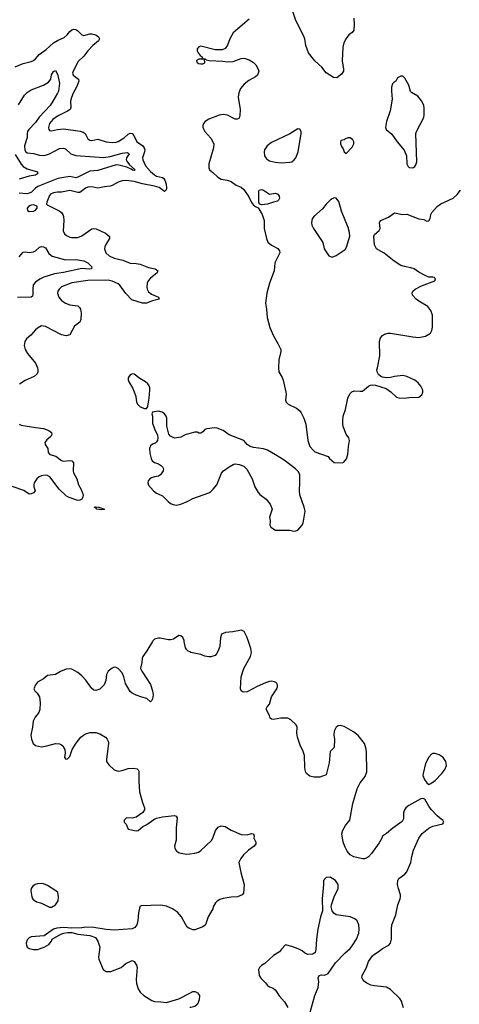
# Model space of a CAD drawing. Header units: inches. Extents: x 2001573 to 2220545, y 644482 to 846830.
# Tile 720 of 755: x 2158315 to 2162671, y 796404 to 806159. Entities that reach past the tile are written whole.
import ezdxf

# ---------------------------------------------------------------- set-up
doc = ezdxf.new("R2010")
doc.units = ezdxf.units.IN
doc.header["$MEASUREMENT"] = 0
for name, color, linetype in [('C1759', 7, 'Continuous'), ('C1769', 7, 'Continuous'), ('C1850', 7, 'Continuous'), ('C1860', 7, 'Continuous')]:
    doc.layers.add(name, color=color, linetype=linetype)

msp = doc.modelspace()

# ---------------------------------------------------------------- linework, layer by layer
at = {"layer": 'C1759', "color": 5, "elevation": 420}
for points in [[(2159631, 800000), (2159574.4, 799905.6), (2159534.8, 799850), (2159526.8, 799830), (2159524, 799790), (2159513.7, 799746.3), (2159513.4, 799730), (2159523.4, 799703.4), (2159610, 799571), (2159630.6, 799510), (2159636, 799470), (2159630.9, 799429.1), (2159622, 799410), (2159610, 799402), (2159575.5, 799435.5), (2159526.5, 799446.5), (2159470, 799467.6), (2159430, 799486.9), (2159410, 799504.7), (2159363.3, 799583.3), (2159347, 799647), (2159330, 799689.3), (2159290.8, 799730.8), (2159270, 799741.6), (2159250, 799742.9), (2159230, 799735.1), (2159190, 799706), (2159175.3, 799670), (2159169, 799611), (2159151.7, 799568.3), (2159110, 799526.6), (2159070, 799512.3), (2159050, 799518), (2159030, 799532.7), (2158970, 799616.2), (2158930, 799659.7), (2158890, 799690.9), (2158830, 799724), (2158810, 799728), (2158775.6, 799724.4), (2158718.8, 799701.2), (2158670, 799672.7), (2158590, 799662.7), (2158550, 799629.2), (2158490, 799595.3), (2158471, 799570), (2158456, 799530), (2158466, 799510), (2158487.9, 799487.9), (2158510, 799451.3), (2158518, 799390), (2158513.7, 799326.3), (2158505.2, 799294.8), (2158466.8, 799250), (2158447.3, 799210), (2158442, 799150), (2158426, 799070), (2158432.4, 799030), (2158448.8, 798988.8), (2158470, 798968.2), (2158530, 798956.5), (2158585.1, 798965.1), (2158670, 798988.7), (2158710, 798983.1), (2158730, 798974.9), (2158743.7, 798963.7), (2158763, 798930), (2158765.2, 798894.8), (2158758, 798850), (2158772, 798832), (2158790, 798836), (2158810, 798858), (2158836.2, 798930), (2158873, 798990), (2158919.7, 799050), (2158958.6, 799081.4), (2159010, 799097.8), (2159070, 799098.2), (2159110, 799085.2), (2159164.2, 799050), (2159183.1, 799030), (2159192.9, 799010), (2159194.6, 798990), (2159174.4, 798830), (2159175.5, 798810), (2159197, 798777), (2159250, 798728), (2159290, 798713), (2159330, 798720.5), (2159390, 798740.4), (2159443.8, 798743.8), (2159477.3, 798737.3), (2159488.3, 798728.3), (2159493.8, 798713.8), (2159495.3, 798610), (2159503.1, 798510), (2159530, 798402), (2159550.6, 798350), (2159550.8, 798330), (2159535.2, 798304.8), (2159470, 798259), (2159430, 798249.2), (2159374, 798250), (2159351.3, 798230), (2159351.3, 798210), (2159371, 798190), (2159390, 798141), (2159470, 798124), (2159490, 798127.3), (2159534.5, 798165.5), (2159574.5, 798185.5), (2159644.2, 798235.8), (2159670, 798248), (2159730, 798260.5), (2159850, 798274), (2159866.8, 798266.8), (2159874, 798250), (2159866, 798150), (2159863.8, 798030), (2159848, 797970), (2159850.4, 797950.4), (2159866.6, 797926.6), (2159889.1, 797909.1), (2159910, 797900.3), (2159970, 797893.1), (2160000, 797896.2)], [(2160000, 799896.3), (2159983.8, 799903.8), (2159970, 799915.1), (2159956.9, 799936.9), (2159945.4, 800000)], [(2160000, 797154.5), (2159990, 797158.4), (2159975.1, 797170), (2159960.9, 797190), (2159918.4, 797270), (2159877.6, 797317.6), (2159829.4, 797350), (2159770, 797375.4), (2159710, 797386.6), (2159519.6, 797380.4), (2159506.4, 797373.6), (2159490.7, 797310), (2159484.7, 797235.3), (2159474, 797190), (2159454, 797166), (2159430, 797152), (2159250, 797139.3), (2159170, 797144.5), (2159050, 797166), (2158970, 797169.2), (2158930, 797162.7), (2158830, 797157.2), (2158750, 797166), (2158682, 797158), (2158651.1, 797148.9), (2158557.3, 797082.7), (2158430, 797072.3), (2158410, 797061.2), (2158390, 797044), (2158377.3, 797010), (2158380.7, 796990), (2158390, 796971.3), (2158410, 796957.3), (2158450, 796948.5), (2158491.5, 796948.5), (2158558, 796970), (2158603.2, 796996.8), (2158628.7, 797030), (2158638, 797050), (2158722, 797098), (2158751.9, 797108.1), (2158790, 797114.8), (2158830, 797114.8), (2158890, 797098.8), (2159010, 797087.3), (2159067.1, 797067.1), (2159090.5, 797030.5), (2159108, 796970), (2159096.4, 796870), (2159098.4, 796850), (2159140.7, 796750), (2159170, 796730.5), (2159219, 796730), (2159321.2, 796770), (2159365.2, 796810), (2159430, 796838.8), (2159450, 796826.8), (2159471.7, 796791.7), (2159479.5, 796770), (2159469.1, 796649.1), (2159471.8, 796610), (2159490, 796557.3), (2159510, 796526), (2159545.5, 796490), (2159623, 796443), (2159650, 796433.4), (2159714, 796430), (2159770, 796420.7), (2159890, 796457.1), (2160000, 796516.1)]]:
    msp.add_lwpolyline(points, dxfattribs=at)
msp.add_lwpolyline([(2158530, 797601.3), (2158490, 797596.3), (2158466.8, 797590), (2158444.8, 797575.2), (2158428, 797550), (2158426, 797530), (2158434.8, 797470), (2158445.2, 797445.2), (2158481.1, 797421.1), (2158530, 797404.9), (2158610, 797366), (2158630, 797366), (2158669, 797390), (2158695.1, 797430), (2158699.3, 797470), (2158691.5, 797511.5), (2158673.2, 797530), (2158590, 797582.9), (2158550, 797598.7)], close=True, dxfattribs=at)
at = {"layer": 'C1769', "color": 5}
for points, elevation in [([(2160301.9, 800000), (2160299.2, 799950), (2160279.1, 799900.9), (2160264.6, 799875.4), (2160250, 799861.1), (2160208.1, 799848.1), (2160190, 799846.6), (2160150, 799853.3), (2160109.6, 799869.6), (2160011.2, 799891.2), (2160000, 799896.3)], 420), ([(2162118, 796370), (2162096.4, 796436.4), (2162081.8, 796461.8), (2161990, 796552), (2161950, 796573.6), (2161830, 796586.6), (2161795.4, 796595.4), (2161754.5, 796614.5), (2161730.9, 796630.9), (2161715.1, 796650), (2161706.3, 796670), (2161706.6, 796690), (2161752.3, 796767.7), (2161771.8, 796830), (2161810, 796883.7), (2161830, 796902.3), (2161875.6, 796930), (2161910, 796957.6), (2161971.1, 796988.9), (2161989.7, 797010.3), (2161998, 797050), (2161998.3, 797150), (2162003.5, 797190), (2162043, 797290), (2162060.7, 797390), (2162083.7, 797450), (2162086.6, 797470), (2162086.6, 797490), (2162066.6, 797550), (2162059.3, 797590), (2162062.7, 797630), (2162070, 797650.8), (2162130, 797694.8), (2162150, 797718), (2162189.4, 797810), (2162199.5, 797870), (2162216.2, 797930), (2162269.3, 798050), (2162303.3, 798096.7), (2162369.6, 798150.4), (2162410, 798170.6), (2162508.7, 798191.3), (2162518, 798210), (2162508.9, 798228.9), (2162490, 798239), (2162451.7, 798271.7), (2162392.7, 798332.7), (2162367.2, 798367.2), (2162330, 798435.3), (2162310, 798442.7), (2162290, 798439.5), (2162170, 798374.3), (2162140.4, 798350), (2162126.7, 798330), (2162117.4, 798302.6), (2162116.7, 798243.3), (2162105.3, 798214.7), (2162010.8, 798150), (2161950, 798097), (2161910.4, 798069.6), (2161904.6, 798050), (2161876.2, 798003.8), (2161801.3, 797898.7), (2161770, 797864.7), (2161750, 797851.2), (2161730, 797845.1), (2161710, 797846), (2161625.3, 797865.3), (2161590, 797886.3), (2161560, 797920), (2161539.4, 797959.4), (2161520.9, 798010), (2161508.2, 798091.8), (2161518, 798130), (2161544.6, 798175.4), (2161585.8, 798230), (2161614.7, 798394.8), (2161659.5, 798540.5), (2161690, 798598), (2161738.8, 798661.2), (2161754, 798706), (2161749.6, 798910), (2161745.6, 798945.6), (2161730, 798989), (2161667.2, 799067.2), (2161622.5, 799102.5), (2161530, 799157.6), (2161490, 799167.3), (2161470, 799164.5), (2161450.4, 799149.6), (2161430.7, 799110), (2161428, 799070), (2161434, 799030), (2161430.8, 798950), (2161391.3, 798908.7), (2161382.8, 798797.2), (2161350, 798678), (2161290, 798654), (2161230, 798653.2), (2161190, 798665.2), (2161155.3, 798690), (2161145.2, 798710), (2161141.2, 798750), (2161138, 798870), (2161125.2, 798910), (2161092.3, 798970), (2161066.6, 799050), (2161062, 799090), (2161062.9, 799150), (2161054.5, 799174.5), (2161001.2, 799221.2), (2160970, 799238), (2160900.9, 799239.1), (2160830, 799226), (2160809.3, 799229.3), (2160798, 799238), (2160790, 799266), (2160760.4, 799320.4), (2160758, 799330), (2160768, 799350), (2160790, 799378), (2160809.6, 799450.3), (2160862.7, 799530), (2160869, 799550), (2160868.9, 799568.9), (2160858, 799590), (2160840.4, 799600.4), (2160810, 799604), (2160790, 799601.2), (2160750, 799589.3), (2160666.2, 799553.8), (2160570, 799501.2), (2160530, 799496), (2160509.2, 799510), (2160502.7, 799530), (2160509.2, 799650), (2160536, 799730), (2160602.9, 799850), (2160611.3, 799890), (2160606, 799930), (2160581.3, 800000)], 420), ([(2160000, 797896.2), (2160050, 797901.3), (2160086.9, 797913.1), (2160110, 797927.2), (2160214.3, 798025.7), (2160227.6, 798050), (2160253.6, 798126.4), (2160281.6, 798158.4), (2160310, 798173.4), (2160350, 798166.4), (2160410, 798128.7), (2160510, 798084.9), (2160570, 798083), (2160610, 798096.3), (2160630, 798093.4), (2160637.3, 798070), (2160634.8, 798050), (2160656, 798010), (2160655.3, 797995.3), (2160637.3, 797970), (2160580.7, 797930), (2160533.7, 797886.3), (2160506, 797850), (2160487.3, 797810), (2160506, 797710), (2160538, 797590), (2160533.2, 797506.8), (2160518, 797490), (2160471.3, 797470), (2160410, 797466.6), (2160330, 797452.3), (2160298, 797442), (2160270, 797426), (2160254, 797410), (2160230.7, 797370), (2160227.3, 797350), (2160182, 797270), (2160159.9, 797200.1), (2160152.1, 797187.9), (2160130, 797172.3), (2160050, 797143.5), (2160030, 797142.6), (2160000, 797154.5)], 420), ([(2161190, 796314), (2161238.7, 796490), (2161273.3, 796570), (2161278, 796630), (2161273.6, 796666.4), (2161282, 796690), (2161303.7, 796696.3), (2161330, 796693), (2161350, 796698.4), (2161370, 796710.6), (2161444.2, 796815.8), (2161536.2, 796910), (2161590, 796958), (2161610, 796983), (2161651.3, 797050), (2161675.1, 797110), (2161679.6, 797150), (2161673.6, 797190), (2161657, 797230), (2161636, 797250), (2161590, 797271.6), (2161451.7, 797291.7), (2161427.9, 797307.9), (2161412.3, 797330), (2161400.9, 797370), (2161402.7, 797390), (2161432.3, 797470), (2161469.3, 797550), (2161471.8, 797570), (2161469.3, 797590), (2161445.2, 797630), (2161390, 797665.2), (2161350, 797662), (2161324.7, 797630), (2161326, 797590), (2161310.7, 797449.3), (2161315.5, 797330), (2161296.3, 797270), (2161270.4, 797150), (2161255.5, 797050), (2161250.5, 796949.5), (2161241, 796919), (2161218.8, 796901.2), (2161170, 796899), (2161135.5, 796915.5), (2161113.8, 796933.8), (2161074.5, 796954.5), (2161010, 796977.6), (2160950, 796992.7), (2160908.1, 796951.9), (2160890, 796924.5), (2160830, 796889.4), (2160744, 796810), (2160710, 796789.4), (2160690.6, 796770), (2160681.6, 796750), (2160686.4, 796690), (2160702.8, 796662.8), (2160750, 796617.3), (2160770.4, 796590.4), (2160790, 796577.3), (2160825.8, 796565.8), (2160850, 796542.8), (2160886.9, 796486.9), (2160937.3, 796430), (2160972.7, 796372.7)], 440), ([(2160000, 796516.1), (2160030, 796532.2), (2160052.2, 796532.2), (2160077.3, 796517.3), (2160094.9, 796490), (2160094, 796450), (2160075.1, 796404.9), (2160050, 796383.7), (2160010, 796372), (2160000, 796373.3)], 420)]:
    msp.add_lwpolyline(points, dxfattribs=dict(at, elevation=elevation))
at = {"layer": 'C1769', "color": 5, "elevation": 420}
msp.add_lwpolyline([(2162430, 798889.4), (2162410, 798889.3), (2162396.3, 798883.7), (2162368.3, 798851.7), (2162337.3, 798790), (2162311, 798691), (2162310.8, 798670), (2162327.3, 798630), (2162350, 798598), (2162370, 798582), (2162390, 798591), (2162430, 798622), (2162496.2, 798690), (2162527.3, 798730), (2162542.4, 798770), (2162536.9, 798810), (2162511.8, 798850), (2162470, 798875.6)], close=True, dxfattribs=at)
at = {"layer": 'C1850', "color": 5}
for points, elevation in [([(2158270, 805691.8), (2158350, 805723.1), (2158430, 805745.3), (2158450, 805754.9), (2158470, 805770.3), (2158507.1, 805812.9), (2158577.5, 805862.5), (2158649, 805930), (2158690, 805953.9), (2158757, 805983), (2158786, 806010), (2158810, 806043.1), (2158830, 806058), (2158850, 806064), (2158870, 806060.9), (2158890, 806048.8), (2158930, 806010.3), (2158950, 806002.7), (2159010, 806018.3), (2159030, 806018.5), (2159070, 806007.1), (2159096.5, 805990), (2159104.5, 805970), (2159095.7, 805950), (2159038.5, 805901.5), (2158989.8, 805850.2), (2158950, 805795.7), (2158894.5, 805745.5), (2158846.2, 805650), (2158839.2, 805630), (2158844.6, 805610), (2158898.4, 805570), (2158901.3, 805550), (2158877.3, 805490), (2158844, 805430), (2158829.5, 805389.5), (2158819.4, 805350), (2158821.7, 805290), (2158815.8, 805270), (2158790, 805251.8), (2158690, 805204), (2158643.2, 805170), (2158609.3, 805130), (2158599, 805090), (2158603.1, 805070), (2158610, 805062.4), (2158630, 805058.3), (2158690, 805071.3), (2158750, 805075.8), (2158914.9, 805054.9), (2158945, 805045), (2158964.6, 805030), (2158990, 804978), (2159010, 804963.6), (2159030, 804961.3), (2159090, 804976.5), (2159170.2, 804950.2), (2159230, 804942.2), (2159270, 804944.9), (2159290, 804952.7), (2159350, 804987.4), (2159390, 805024.6), (2159410, 805033.1), (2159430, 805032.4), (2159447.2, 805010), (2159475.6, 804950), (2159531.6, 804911.6), (2159549.3, 804890), (2159553.7, 804870), (2159550.1, 804850), (2159530.2, 804790), (2159534.2, 804770), (2159562.4, 804710), (2159610, 804654.5), (2159650, 804623.1), (2159670, 804609.6), (2159730, 804593.9), (2159744, 804584), (2159754.1, 804570), (2159766, 804530), (2159770.1, 804490), (2159766.8, 804473.2), (2159750, 804456.2), (2159695.5, 804495.5), (2159651, 804511), (2159531.3, 804531.3), (2159450, 804555.4), (2159370, 804564.5), (2159330, 804563.5), (2159290.2, 804549.8), (2159230, 804515.8), (2159210, 804509.7), (2159156, 804504), (2159090, 804489.7), (2159030, 804503.5), (2158990, 804499.7), (2158965.5, 804490), (2158924.8, 804455.2), (2158910, 804447.8), (2158890, 804446.9), (2158810, 804465.1), (2158730, 804448.7), (2158690, 804449.8), (2158650, 804444.2), (2158620.4, 804430), (2158610, 804418.4), (2158583, 804350), (2158581, 804330), (2158585.8, 804325.8), (2158705.9, 804265.9), (2158728.1, 804248.1), (2158742, 804230), (2158748.9, 804210), (2158751.3, 804170), (2158746.5, 804066.5), (2158758, 804038), (2158779.2, 804019.2), (2158810, 804004.9), (2158830, 804001.3), (2158890, 804001.7), (2158930, 804018.3), (2159030, 804086.3), (2159050, 804091.7), (2159072, 804088), (2159165, 804044.9), (2159204, 804010), (2159203, 803990), (2159166.7, 803930), (2159158, 803910), (2159156.5, 803890), (2159169.4, 803849.4), (2159200, 803820), (2159250, 803795.4), (2159335.6, 803775.6), (2159410, 803748), (2159470, 803744.6), (2159510, 803735.2), (2159590, 803705.2), (2159656, 803690), (2159684.9, 803670), (2159675.5, 803650), (2159610, 803596.8), (2159586.5, 803570), (2159578, 803550), (2159575.3, 803510), (2159576.9, 803490), (2159590, 803462.4), (2159621.1, 803441.1), (2159690.7, 803410), (2159696, 803390), (2159630, 803374.3), (2159570, 803349.8), (2159530, 803349), (2159425, 803385), (2159366.9, 803446.9), (2159308.5, 803530), (2159290, 803542.9), (2159230, 803569), (2159190, 803578.7), (2158990, 803574.7), (2158830, 803550.6), (2158730, 803510.8), (2158705.3, 803490), (2158693.4, 803470), (2158688.9, 803450), (2158701.8, 803410), (2158730, 803375.6), (2158770, 803350.2), (2158810, 803334.3), (2158890, 803325.3), (2158906.9, 803306.9), (2158916, 803290), (2158923, 803250), (2158920.2, 803190), (2158910, 803162.9), (2158858.9, 803121.1), (2158810, 803036), (2158773.7, 803026.3), (2158730, 803038), (2158570, 803118.7), (2158530, 803125.1), (2158490, 803102.9), (2158470, 803085.1), (2158426.3, 803033.7), (2158382.9, 802997.1), (2158364.2, 802970), (2158359.2, 802930), (2158370.2, 802890.2), (2158392.1, 802852), (2158470, 802757.3), (2158490.4, 802710), (2158495.8, 802690), (2158494.9, 802670), (2158488, 802650), (2158457.2, 802622.8), (2158370, 802583.6), (2158313.3, 802546.7)], 380), ([(2158304.1, 805315.9), (2158363.9, 805410), (2158390, 805437.3), (2158430, 805465.2), (2158550, 805510.2), (2158600.6, 805539.4), (2158622.4, 805570), (2158630, 805610.8), (2158639.6, 805630), (2158650, 805644.9), (2158670, 805656.3), (2158690, 805618.8), (2158708.9, 805531.1), (2158697.6, 805450), (2158690.4, 805430), (2158644.6, 805350), (2158616.1, 805310), (2158507.1, 805192.9), (2158470, 805141.1), (2158404.1, 805070), (2158392.1, 805050), (2158387.6, 805030), (2158388.9, 804990), (2158362.2, 804910), (2158364.1, 804870), (2158371.5, 804851.5), (2158390, 804840.5), (2158450, 804834.2), (2158510, 804817.6), (2158550, 804812.5), (2158570, 804815.4), (2158610, 804830.7), (2158710, 804882.6), (2158750, 804886.9), (2158770, 804879.6), (2158822.3, 804830), (2158870, 804812.7), (2159150, 804794.1), (2159210, 804804), (2159330, 804837.5), (2159384.1, 804844.1), (2159400.7, 804830), (2159374.3, 804790), (2159370.2, 804770), (2159375.9, 804755.9), (2159401.3, 804721.3), (2159458, 804670), (2159450, 804663.5), (2159433, 804667), (2159418.3, 804678.3), (2159376.4, 804696.4), (2159297.9, 804717.9), (2159270, 804720.4), (2159090, 804665.1), (2159010, 804656.4), (2158890, 804597.3), (2158870, 804593.4), (2158810, 804605.9), (2158694.1, 804585.9), (2158493.9, 804506.1), (2158471.1, 804490), (2158432.2, 804450), (2158410, 804438.6), (2158386.9, 804433.1), (2158310, 804439.5)], 360), ([(2158270, 804822), (2158328.9, 804728.9), (2158350, 804705.2), (2158390, 804681.3), (2158490.8, 804650), (2158492.7, 804630), (2158470, 804618.5), (2158410, 804607.7), (2158310, 804580.4)], 340), ([(2158311, 803809), (2158350, 803854.8), (2158370, 803858), (2158410, 803852.4), (2158450, 803860.4), (2158472.3, 803870), (2158510, 803905.5), (2158530, 803912.2), (2158550, 803908.2), (2158570, 803897.1), (2158602.3, 803842.3), (2158635.4, 803815.4), (2158770, 803780.6), (2158870, 803782.9), (2158950, 803768.8), (2158990.5, 803750), (2159030.5, 803709.5), (2159024.7, 803690), (2159010, 803686.6), (2158930, 803694.8), (2158750, 803654.5), (2158658.4, 803641.6), (2158553.1, 803606.9), (2158513.4, 803586.6), (2158470, 803558), (2158449.5, 803530.5), (2158443.9, 803490), (2158446.4, 803433.6), (2158441.1, 803418.9), (2158428.8, 803411.2), (2158293.3, 803406.7)], 360), ([(2160000, 802058.5), (2159955.3, 802044.7), (2159910, 802021.2), (2159850, 802013.2), (2159810, 802033.2), (2159792.1, 802052.1), (2159771.7, 802131.7), (2159771.4, 802210), (2159764.7, 802230), (2159750, 802252.6), (2159726.6, 802270), (2159690, 802281.1), (2159631, 802269), (2159624.7, 802255.3), (2159630.6, 802230.6), (2159630, 802162), (2159650, 802104.7), (2159681.1, 802041.1), (2159684.5, 802015.5), (2159678.8, 801990), (2159668, 801972), (2159657.1, 801962.9), (2159630, 801952.3), (2159610, 801936), (2159601.1, 801910), (2159603.8, 801863.8), (2159616.4, 801810), (2159626.4, 801790), (2159650, 801772.7), (2159690, 801757.1), (2159719.2, 801739.2), (2159730.7, 801730), (2159740.7, 801710), (2159736.3, 801690), (2159710, 801649), (2159690, 801636), (2159650, 801631.5), (2159619.5, 801620.5), (2159602.8, 801610), (2159588, 801590), (2159584.9, 801570), (2159590, 801546), (2159641.6, 801490), (2159670, 801466.7), (2159730, 801440.7), (2159784.4, 801384.4), (2159810, 801365.5), (2159835.3, 801355.3), (2159870, 801350.3), (2159910, 801358.3), (2159974.5, 801385.5), (2160000, 801399.2)], 420), ([(2158308, 802150), (2158330, 802140.3), (2158470, 802117.3), (2158551.3, 802110), (2158602.8, 802090), (2158630.8, 802070), (2158634, 802050), (2158622, 802030), (2158583, 801997), (2158563.8, 801970), (2158567.3, 801950), (2158594.9, 801910), (2158598.4, 801870), (2158613.4, 801850), (2158673.4, 801833.4), (2158730, 801791.7), (2158750, 801786), (2158810, 801793), (2158830, 801786.8), (2158846.8, 801770), (2158843.8, 801690), (2158848.2, 801670), (2158879.5, 801610), (2158896.5, 801550), (2158924.7, 801504.7), (2158943.9, 801450), (2158941.3, 801430), (2158930.1, 801409.9), (2158910, 801397.2), (2158890, 801395.1), (2158805, 801425), (2158778.8, 801438.8), (2158706.6, 801506.6), (2158614.7, 801630), (2158590, 801643.1), (2158566.5, 801646.5), (2158530, 801639.8), (2158508.9, 801630), (2158484.4, 801610), (2158459.6, 801570), (2158453.4, 801550), (2158454, 801530), (2158467.3, 801490), (2158451, 801470), (2158430, 801460.7), (2158410, 801459.5), (2158354.9, 801494.9), (2158146, 801566)], 380), ([(2159945.4, 800000), (2159943.6, 800010), (2159930, 800039), (2159910, 800056), (2159890, 800058), (2159837.6, 800022.4), (2159810, 800014.5), (2159790, 800014), (2159707.1, 800032.9), (2159690, 800033.2), (2159650, 800022), (2159634.4, 800005.6), (2159631, 800000)], 420)]:
    msp.add_lwpolyline(points, dxfattribs=dict(at, elevation=elevation))
for points, elevation in [([(2158450, 804323.6), (2158430, 804322), (2158403.8, 804310), (2158388.5, 804290), (2158390.7, 804270), (2158410, 804257.1), (2158450, 804262.4), (2158469, 804270), (2158489.2, 804290), (2158489, 804310)], 380), ([(2159430, 802649.3), (2159410, 802639.3), (2159402, 802630), (2159390.7, 802610), (2159390.7, 802590), (2159397.3, 802570), (2159434, 802510), (2159450.4, 802470.4), (2159464.4, 802424.4), (2159470.5, 802370), (2159486.1, 802346.1), (2159510, 802323.8), (2159550, 802306.4), (2159570, 802306.8), (2159581.5, 802318.5), (2159585.1, 802330), (2159598.9, 802410), (2159605.4, 802490), (2159604.7, 802510), (2159597.6, 802530), (2159584.5, 802550), (2159562.7, 802570), (2159505.1, 802605.1), (2159450, 802646)], 420), ([(2159130, 801302.6), (2159077.2, 801310), (2159075.5, 801315.5), (2159054, 801330), (2159070, 801333.2), (2159098, 801330), (2159156.3, 801310), (2159150, 801305.1)], 380)]:
    msp.add_lwpolyline(points, close=True, dxfattribs=dict(at, elevation=elevation))
at = {"layer": 'C1860', "color": 5, "elevation": 420}
for points in [[(2161625.5, 806174.5), (2161628.2, 806110), (2161624.9, 806055.1), (2161608.1, 806031.9), (2161574.8, 806010), (2161550, 805974), (2161528, 805930), (2161515.1, 805884.9), (2161508.9, 805750), (2161523.7, 805670), (2161522.4, 805650), (2161502.6, 805617.4), (2161455.8, 805584.2), (2161424.4, 805584.4), (2161350, 805632), (2161307.6, 805690), (2161238.4, 805750), (2161178, 805830), (2161150, 805902), (2161138.7, 805970), (2161124.2, 806010), (2161049.5, 806150), (2161021.3, 806241.3)], [(2160590, 806163.7), (2160430.7, 806030), (2160395.5, 805970), (2160372.3, 805907.7), (2160350, 805874), (2160320.7, 805859.3), (2160250, 805861.3), (2160110, 805895.1), (2160090, 805889.6), (2160074, 805870), (2160073.4, 805850), (2160083.1, 805830), (2160104.2, 805804.2), (2160122.8, 805790), (2160122, 805782), (2160131, 805771), (2160154, 805770), (2160162, 805762), (2160193.7, 805753.7), (2160327.9, 805747.9), (2160370, 805742), (2160430, 805746), (2160510, 805772.7), (2160530, 805776.4), (2160550, 805774), (2160590, 805761.6), (2160630, 805735.5), (2160655.5, 805710), (2160677.3, 805670), (2160682.8, 805650), (2160671, 805610), (2160650, 805593.2), (2160584.1, 805555.9), (2160539.1, 805520.9), (2160502.4, 805477.6), (2160484.7, 805435.3), (2160480.5, 805390), (2160499.1, 805270), (2160497.3, 805210), (2160490, 805184), (2160470, 805172.7), (2160450, 805172), (2160373.3, 805213.3), (2160330, 805218.9), (2160290, 805211.2), (2160187.7, 805172.3), (2160154, 805150), (2160137.3, 805130), (2160130.6, 805110), (2160130.6, 805090), (2160139.1, 805070), (2160150.6, 805050), (2160210, 804985.5), (2160237.3, 804930), (2160234.7, 804890), (2160187.4, 804730), (2160187.2, 804690), (2160196.3, 804670), (2160230, 804645.5), (2160277.8, 804597.7), (2160310, 804579.5), (2160370.3, 804570.3), (2160410, 804554.9), (2160460.7, 804520.7), (2160510, 804498.4), (2160535.6, 804475.6), (2160584.8, 804404.8), (2160610, 804347.9), (2160630, 804322), (2160650, 804306.5), (2160676.1, 804296.1), (2160685.8, 804285.8), (2160716.4, 804230), (2160737.1, 804170), (2160735.5, 804090), (2160759.5, 803990), (2160774.9, 803954.9), (2160810, 803924.6), (2160871.2, 803891.2), (2160888.5, 803870), (2160892.4, 803850), (2160844.2, 803750), (2160836.9, 803670), (2160788.7, 803550), (2160763.1, 803450), (2160748.8, 803350), (2160761.1, 803290), (2160767.4, 803210), (2160794.6, 803110), (2160828.2, 803028.2), (2160872.7, 802950), (2160900.7, 802890), (2160900.7, 802870), (2160883.1, 802790), (2160878, 802710), (2160882.8, 802670), (2160915.2, 802615.2), (2160926.2, 802586.2), (2160953, 802470), (2160955.5, 802450), (2160948.1, 802388.1), (2160954, 802370), (2160974.8, 802350), (2161058.8, 802310), (2161087.1, 802287.1), (2161105.3, 802265.3), (2161130.3, 802210.3), (2161150.5, 802150), (2161170.7, 801990), (2161191, 801930), (2161224.7, 801890), (2161239.1, 801879.1), (2161370, 801831), (2161384.9, 801810), (2161430, 801770.6), (2161510, 801767.3), (2161526.3, 801773.7), (2161551.9, 801808.1), (2161566.6, 801850), (2161572, 801930), (2161583.7, 801990), (2161575.3, 802015.3), (2161551.2, 802051.2), (2161521.2, 802130), (2161515.9, 802150), (2161515, 802185), (2161520.9, 802230), (2161542.3, 802297.7), (2161566.2, 802410), (2161586.9, 802453.1), (2161607.2, 802472.8), (2161630, 802482.3), (2161690, 802476.9), (2161710, 802480.2), (2161770, 802527.6), (2161790, 802538.3), (2161810, 802542.3), (2161839.2, 802539.2), (2161945.2, 802505.2), (2161992.4, 802472.4), (2162050, 802418), (2162072.5, 802412.5), (2162130, 802410.4), (2162170, 802416.4), (2162270, 802418.8), (2162299.3, 802440.7), (2162309, 802470), (2162309, 802490), (2162290, 802528.7), (2162262.5, 802562.5), (2162230, 802586), (2162150, 802622.7), (2162110, 802632.7), (2162030, 802625.2), (2161990, 802614), (2161949.5, 802609.5), (2161910, 802617.2), (2161890, 802626), (2161870, 802645.2), (2161857.2, 802670), (2161853.2, 802690), (2161861.2, 802710), (2161883.7, 802830), (2161878.4, 802970), (2161890, 803006), (2161910, 803031), (2161930, 803042.8), (2161966.3, 803053.7), (2161990, 803054), (2162210, 803015.5), (2162270, 803010.5), (2162336.2, 803023.8), (2162386, 803054), (2162399.5, 803080.5), (2162406.3, 803113.7), (2162404.5, 803230), (2162390, 803279), (2162357.5, 803317.5), (2162269.7, 803369.7), (2162244, 803390), (2162208, 803430), (2162202, 803450), (2162209, 803470), (2162231.9, 803488.1), (2162297.5, 803522.5), (2162428, 803570), (2162435.3, 803590), (2162423.1, 803603.1), (2162410, 803608.7), (2162370, 803609), (2162340.1, 803620.1), (2162270, 803656), (2162222, 803690), (2162190, 803702), (2162128, 803712), (2162090, 803724.2), (2162024.8, 803764.8), (2161925.8, 803845.8), (2161849.6, 803890), (2161830, 803928.7), (2161823.5, 804010), (2161829.6, 804030), (2161875.6, 804070), (2161886, 804090), (2161879.3, 804150), (2161882.5, 804157.5), (2161892.3, 804167.7), (2161970, 804201), (2162030, 804244.7), (2162107.5, 804227.5), (2162150, 804231), (2162270, 804187.2), (2162318, 804178), (2162350, 804162), (2162370, 804166.8), (2162382, 804190), (2162389.6, 804230.4), (2162399.3, 804250), (2162452.5, 804307.5), (2162486.7, 804333.3), (2162610, 804390.7), (2162650, 804427.3), (2162682, 804470)], [(2160000, 801399.2), (2160030, 801415.3), (2160187.9, 801472.1), (2160210, 801485.5), (2160233.4, 801506.6), (2160267.6, 801550), (2160315.3, 801664.7), (2160333.2, 801690), (2160389.2, 801730), (2160430, 801750.5), (2160450, 801757.1), (2160490, 801753), (2160534.9, 801734.9), (2160565.2, 801705.2), (2160618, 801610), (2160646, 801530), (2160676.1, 801476.1), (2160694.6, 801454.6), (2160756, 801410), (2160798, 801358), (2160816, 801310), (2160791.3, 801230), (2160798, 801190), (2160792, 801150), (2160802, 801130), (2160850, 801102), (2160990, 801102.8), (2161030, 801093), (2161050, 801093.4), (2161070, 801102.8), (2161111.5, 801148.5), (2161124.5, 801170), (2161142.9, 801290), (2161134, 801330), (2161092, 801450), (2161087, 801490), (2161091.9, 801571.9), (2161089.3, 801649.3), (2161078, 801678), (2161048.7, 801710), (2160934, 801794), (2160850, 801849.4), (2160770, 801894), (2160730, 801907), (2160630, 801920.9), (2160598, 801930), (2160568.7, 801950), (2160535.3, 801990), (2160390, 802047.3), (2160330, 802087.6), (2160270, 802113.3), (2160244.7, 802115.3), (2160170, 802106.6), (2160150, 802099.3), (2160130, 802075.3), (2160110, 802064), (2160090, 802064), (2160072, 802072), (2160050, 802074), (2160000, 802058.5)], [(2160581.3, 800000), (2160565.3, 800045.3), (2160537.6, 800097.6), (2160512.3, 800112.3), (2160425.1, 800094.9), (2160353.3, 800086.7), (2160314, 800070), (2160303.9, 800036.1), (2160301.9, 800000)]]:
    msp.add_lwpolyline(points, dxfattribs=at)
at = {"layer": 'C1860', "color": 5}
for points, elevation in [([(2160090, 805769), (2160065.8, 805754.2), (2160070, 805738), (2160085.1, 805725.1), (2160110, 805720.5), (2160130, 805723), (2160148.7, 805730), (2160146, 805766)], 420), ([(2162110, 805598), (2162090, 805598), (2162058, 805582), (2162042, 805550), (2162022.5, 805537.5), (2162010, 805522), (2161997.3, 805490), (2161997.3, 805450), (2162006.8, 805370), (2161984.7, 805255.3), (2161948, 805150), (2161940.7, 805090), (2161947.3, 805070), (2162003.1, 805023.1), (2162054, 804950), (2162124.5, 804864.5), (2162146.8, 804810), (2162151, 804730), (2162164.5, 804704.5), (2162175.3, 804695.3), (2162210, 804691), (2162230, 804704.7), (2162240.2, 804719.8), (2162249, 804750), (2162241.2, 805030), (2162245.2, 805050), (2162318, 805190), (2162324.1, 805215.9), (2162322.9, 805290), (2162318, 805310), (2162298, 805350), (2162260.2, 805400.2), (2162196, 805436), (2162186.3, 805446.3), (2162169.3, 805510), (2162130, 805578)], 440), ([(2161070, 805079), (2160990, 805029.3), (2160810, 804943.6), (2160768.2, 804910), (2160741.6, 804870), (2160735.5, 804850), (2160739.1, 804810), (2160761.1, 804781.1), (2160790, 804761.6), (2160847.3, 804747.3), (2160910, 804742), (2160990, 804746), (2161010, 804750.6), (2161036, 804770), (2161049.6, 804790.4), (2161074.5, 804850), (2161104, 805030), (2161104, 805050), (2161090, 805075.3)], 440), ([(2161590, 804988.7), (2161570, 804988.7), (2161541, 804979), (2161530, 804968), (2161498, 804962), (2161494, 804950), (2161494, 804930), (2161503.6, 804903.6), (2161519.8, 804879.8), (2161531.1, 804851.1), (2161550, 804832), (2161610, 804896), (2161625.2, 804930), (2161624, 804950), (2161615.3, 804970)], 440), ([(2160790, 804430.8), (2160850, 804439.5), (2160871.1, 804431.1), (2160884.9, 804410), (2160888.5, 804390), (2160879.5, 804370), (2160870, 804362), (2160830, 804352.3), (2160770, 804329.8), (2160710, 804326), (2160689.5, 804329.5), (2160683.7, 804350), (2160682.9, 804402.9), (2160683.2, 804456.8), (2160688.7, 804470), (2160710, 804475.8), (2160730, 804470.3)], 420), ([(2161430, 804394), (2161410, 804385.2), (2161390, 804369.2), (2161350.8, 804330), (2161316.7, 804283.3), (2161230, 804209.2), (2161212.8, 804187.2), (2161205.5, 804150), (2161210, 804124.7), (2161226, 804090), (2161318.4, 803950), (2161332, 803890), (2161350, 803857.3), (2161378, 803818), (2161410, 803806.8), (2161450, 803822.8), (2161538.3, 803881.7), (2161553.6, 803906.4), (2161585.8, 804014.2), (2161583, 804050), (2161570, 804099), (2161502.3, 804262.3), (2161476.9, 804356.9), (2161450, 804389)], 440)]:
    msp.add_lwpolyline(points, close=True, dxfattribs=dict(at, elevation=elevation))

doc.saveas('drawing.dxf')
